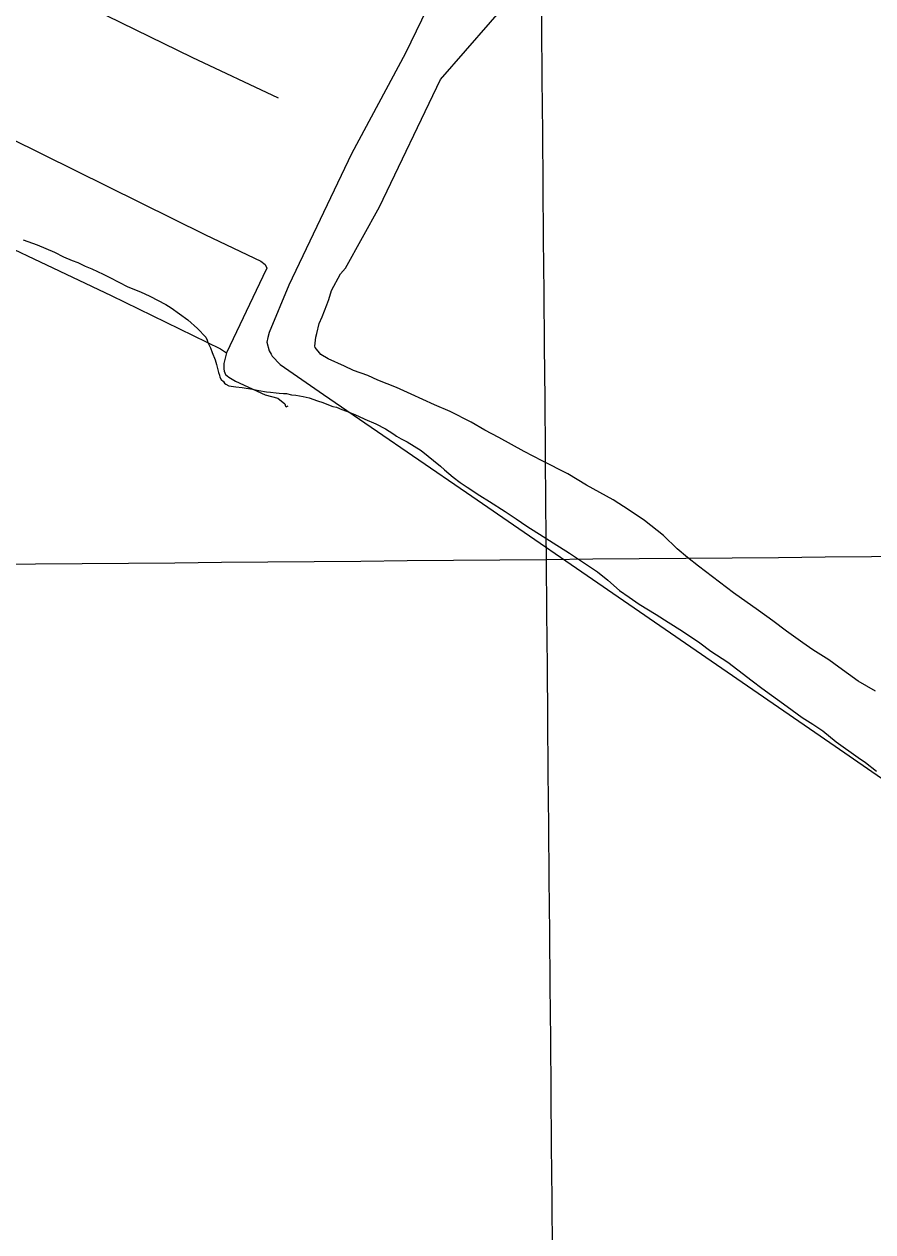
# Model space of a CAD drawing. Extents: x 3598634 to 3636690, y 517270 to 542944.
# Drawn here: x 3622982 to 3624489, y 527737 to 529881 of the extents above; entities that cross this region are included whole.
import ezdxf

# ---------------------------------------------------------------- set-up
doc = ezdxf.new("R2010")
doc.units = 0
for name, color, linetype in [('V-GRID-MAJR', 7, 'Continuous'), ('V-ROAD-CNTR', 7, 'Continuous'), ('V-SITE-VEGE', 7, 'Continuous'), ('V-TOPO-SHOR', 7, 'Continuous')]:
    doc.layers.add(name, color=color, linetype=linetype)

msp = doc.modelspace()

# ---------------------------------------------------------------- linework, layer by layer
at = {"layer": 'V-GRID-MAJR'}
for points in [[(3623967, 522873.5), (3623909.7, 528931.1), (3623852.4, 534991.9), (3623795.1, 541052.6), (3623795.1, 541055.7)], [(3602797.9, 528737.7), (3608075.8, 528784.9), (3613353.8, 528832.9), (3618631.7, 528881.6), (3623909.7, 528931.1), (3629187.6, 528981.4), (3634465.5, 529032.5), (3634465.6, 529032.5)]]:
    msp.add_spline(points, degree=3, dxfattribs=at)
at = {"layer": 'V-ROAD-CNTR'}
msp.add_lwpolyline([(3622301.4, 530297.8), (3622683.6, 530114.4), (3622978.3, 529970.8), (3623280.1, 529822.5), (3623433.4, 529750.5)], dxfattribs=at)
at = {"layer": 'V-SITE-VEGE'}
for points in [[(3624028, 529036.8), (3623981.1, 529062.8), (3623947.8, 529082.8), (3623901.9, 529106.1), (3623870.4, 529122.5), (3623825.4, 529147.6), (3623800.1, 529160.5), (3623775.8, 529174.4), (3623738.9, 529193.4), (3623711.1, 529205.4), (3623669.7, 529224.3), (3623643.6, 529236.3), (3623610.4, 529249.2), (3623592.4, 529257.8), (3623567.3, 529266.3), (3623551.1, 529274), (3623522.3, 529286.9), (3623508.8, 529294.7), (3623498.8, 529307), (3623498.7, 529309.7), (3623500.2, 529325.8), (3623501.9, 529332.1), (3623506.1, 529350), (3623511.2, 529361.7), (3623519.8, 529383.2), (3623523.2, 529392.2), (3623528.3, 529408.3), (3623543.8, 529438), (3623552.6, 529448), (3623613.2, 529556.7), (3623721.6, 529783.2), (3623854.9, 529936.1)], [(3622980.6, 529498.1), (3623005.5, 529489.3), (3623036, 529476.5), (3623051.9, 529468.4), (3623067.2, 529461.7), (3623077.4, 529458.3), (3623090.7, 529451.6), (3623102.1, 529446.9), (3623122.5, 529437.5), (3623134.5, 529431.4), (3623166.3, 529414.7), (3623188.6, 529405.9), (3623205.1, 529398.5), (3623233.6, 529383.8), (3623243.1, 529377.9), (3623272.9, 529356.1), (3623289.9, 529341), (3623304.9, 529325.3), (3623307.4, 529320.1)], [(3623307.4, 529320.1), (3623308.6, 529316.2), (3623312.9, 529306.5), (3623315.9, 529298.1), (3623321.4, 529285.2), (3623323.8, 529276.8), (3623327.4, 529262.6), (3623329.2, 529258), (3623329.8, 529254.8), (3623332.3, 529250.3), (3623336.1, 529247), (3623337.9, 529243.8), (3623340.4, 529242.4), (3623345.5, 529239.1), (3623358.3, 529237.6), (3623369.2, 529236.1), (3623387.7, 529233.1), (3623399.2, 529230.9), (3623412.7, 529228.7), (3623419.7, 529228), (3623429.9, 529226.5), (3623435.1, 529226.4), (3623442.8, 529225.6), (3623447.9, 529225.4), (3623456.8, 529223.3), (3623464.5, 529222.5), (3623477.9, 529220.3), (3623488.1, 529217.6), (3623503.4, 529212.8), (3623512.4, 529209.4), (3623520, 529206.6), (3623530.2, 529202.6), (3623536.6, 529201.2), (3623546.1, 529197.1), (3623554.4, 529194.4), (3623566.5, 529189.6), (3623576, 529185.6), (3623587.5, 529180.2), (3623606.5, 529171.5), (3623623.7, 529162.8), (3623630.7, 529158.8), (3623638.9, 529153.5), (3623643.3, 529149.6), (3623651.5, 529144.9), (3623662.3, 529139.5), (3623687, 529124.3), (3623721.8, 529096.6), (3623728.7, 529090.1), (3623743.8, 529076.9), (3623756.5, 529067.7), (3623769.1, 529059.1), (3623791.3, 529044.5), (3623808.4, 529033.9), (3623836.2, 529016), (3623855.8, 529002.8), (3623874.8, 528990.2), (3623950.8, 528942.4), (3624000.2, 528908.7), (3624018.5, 528894.2), (3624039.3, 528875.8), (3624056.4, 528863.9), (3624074.7, 528851.3), (3624104.5, 528833.4), (3624126, 528819.5), (3624151.4, 528803.5), (3624182.4, 528783), (3624202, 528767.9), (3624231.7, 528748.6), (3624249.4, 528734.8), (3624275.3, 528715.7), (3624292.4, 528702.5), (3624337.2, 528670.1), (3624363.8, 528650.3), (3624382.8, 528638.4), (3624400.5, 528626.5), (3624424.5, 528607.4), (3624463.1, 528579.6), (3624476.3, 528570.4), (3624495.9, 528555.2)], [(3624494.1, 528696.9), (3624463.5, 528715.1), (3624429.2, 528739.5), (3624411.1, 528752.6), (3624383.1, 528770.8), (3624365.1, 528783), (3624336.2, 528803.9), (3624311.8, 528822.2), (3624286.5, 528840.5), (3624242.2, 528871.9), (3624179.9, 528919), (3624160, 528934.7), (3624141.9, 528949.6), (3624117.4, 528973.3), (3624083.9, 529000.3), (3624056.8, 529018.6), (3624028, 529036.8)]]:
    msp.add_lwpolyline(points, dxfattribs=at)
at = {"layer": 'V-TOPO-SHOR'}
for points in [[(3624344.3, 531244.3), (3624252.9, 531064.6), (3624138.1, 530821.7), (3624027.6, 530598.1), (3623928.5, 530395.9), (3623845.8, 530226.6), (3623744.6, 530006.3), (3623659.7, 529829.9), (3623563.4, 529651.3), (3623452.4, 529417.8), (3623417.6, 529333.8), (3623414.9, 529325), (3623413.3, 529316.7), (3623417.2, 529301.4), (3623421, 529295.4), (3623422.7, 529292.1), (3623437, 529276.8), (3623514, 529223.9), (3623768, 529049.9), (3624065.5, 528844.8), (3624422.4, 528599.4), (3624684.7, 528418.3), (3624690.3, 528414.2)], [(3622898.4, 529707.8), (3623304.5, 529507.5), (3623402.8, 529460.7), (3623410, 529454.7), (3623413.3, 529448.2), (3623406.2, 529433.3), (3623341.5, 529297.6), (3623336.6, 529278.9), (3623336.6, 529269.6), (3623337.2, 529265.2), (3623340, 529259.2), (3623345.5, 529254.8), (3623357.6, 529247.2), (3623410.3, 529223.3), (3623432.8, 529217.3), (3623444.9, 529207), (3623446.6, 529203.1), (3623447.7, 529202), (3623451, 529203.7)], [(3622826.6, 529546.3), (3623136.5, 529399.4), (3623331, 529304.7), (3623341.5, 529297.6)]]:
    msp.add_lwpolyline(points, dxfattribs=at)

doc.saveas('drawing.dxf')
